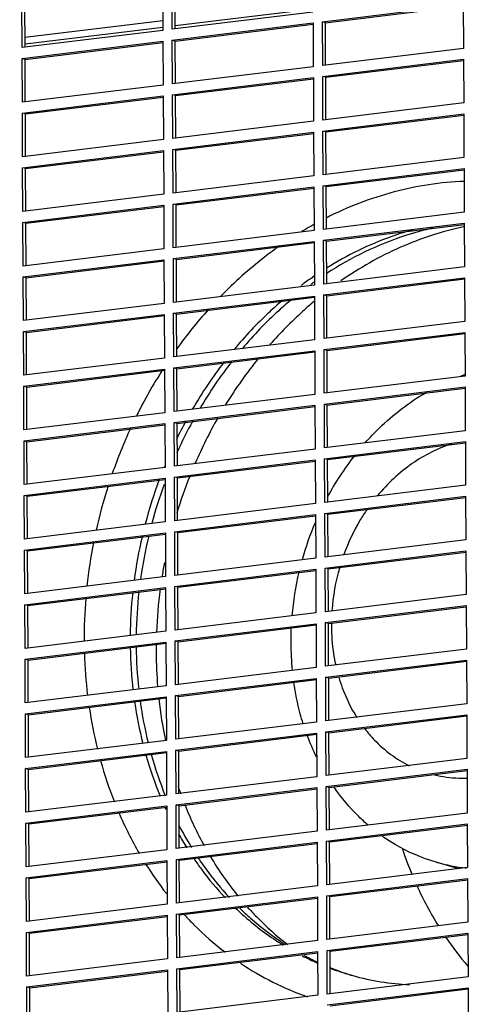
# Paper-space layout '45651_1_3' of a CAD drawing. Header units: millimetres. Extents: x -231 to 594, y 0 to 420.
# Tile 273 of 279: x 357 to 373, y 285 to 320. Entities that reach past the tile are written whole.
import ezdxf

# ---------------------------------------------------------------- set-up
doc = ezdxf.new("R2010")
doc.units = ezdxf.units.MM
doc.header["$LTSCALE"] = 32.67
doc.layers.get('0').update_dxf_attribs({"linetype": 'CONTINUOUS'})
doc.styles.get("Standard").update_dxf_attribs({"font": 'arial.ttf'})
doc.dimstyles.get("Standard").update_dxf_attribs({"dimtxt": 3.5, "dimasz": 2.5, "dimexe": 1, "dimexo": 0.0625, "dimtad": 1, "dimdsep": 46, "dimtxsty": 'STANDARD', "dimblk": '_FILLED', "dimblk1": '_FILLED', "dimblk2": '_FILLED', "dimcen": 0.09, "dimclrt": 5, "dimazin": 2, "dimtp": 0.01, "dimtm": 0.01, "dimtfac": 1, "dimtofl": 0, "dimtmove": 0, "dimatfit": 3, "dimldrblk": '_FILLED', "dimfxl": 1, "dimtolj": 1, "dimarcsym": 0})

# ---------------------------------------------------------------- blocks, each defined once
blk = doc.blocks.new('_FILLED')
at = {"color": 0, "linetype": 'BYBLOCK'}
blk.add_solid([(0, 0), (-1, 0.2), (-1, -0.2)], dxfattribs=at)

psp = doc.layouts.new('45651_1_3')

# ---------------------------------------------------------------- linework, layer by layer
at = {"color": 7, "linetype": 'CONTINUOUS'}
for p, q in [((362.349, 321.228), (362.356, 319.656)), ((362.694, 319.697), (362.686, 321.269)), ((357.291, 319.038), (357.283, 320.61)), ((362.8, 319.828), (367.759, 320.433)), ((368.099, 319.963), (373.164, 320.582)), ((373.164, 320.582), (373.172, 319.009)), ((357.396, 319.409), (362.355, 320.014)), ((367.759, 320.315), (362.694, 319.697)), ((362.356, 319.656), (357.291, 319.038)), ((357.398, 319.168), (362.356, 319.774)), ((362.696, 319.304), (367.761, 319.922)), ((367.761, 319.922), (367.769, 318.35)), ((368.107, 318.391), (368.099, 319.963)), ((368.206, 319.933), (368.099, 319.963)), ((357.293, 318.644), (362.358, 319.263)), ((362.358, 319.263), (362.366, 317.69)), ((362.704, 317.731), (362.696, 319.304)), ((362.803, 319.273), (362.696, 319.304)), ((373.172, 319.009), (368.107, 318.391)), ((357.301, 317.072), (357.293, 318.644)), ((357.4, 318.614), (357.293, 318.644)), ((368.109, 317.998), (373.174, 318.616)), ((373.174, 318.616), (373.182, 317.044)), ((367.769, 318.35), (362.704, 317.731)), ((362.706, 317.338), (367.771, 317.957)), ((367.771, 317.957), (367.779, 316.384)), ((368.116, 316.425), (368.109, 317.998)), ((368.216, 317.967), (368.109, 317.998)), ((362.366, 317.69), (357.301, 317.072)), ((357.303, 316.679), (362.368, 317.297)), ((362.368, 317.297), (362.376, 315.725)), ((362.714, 315.766), (362.706, 317.338)), ((362.813, 317.308), (362.706, 317.338)), ((373.182, 317.044), (368.116, 316.425)), ((357.311, 315.106), (357.303, 316.679)), ((357.41, 316.648), (357.303, 316.679)), ((368.118, 316.032), (373.184, 316.65)), ((373.184, 316.65), (373.191, 315.078)), ((367.779, 316.384), (362.714, 315.766)), ((362.376, 315.725), (357.311, 315.106)), ((362.715, 315.373), (367.781, 315.991)), ((367.781, 315.991), (367.788, 314.419)), ((368.126, 314.46), (368.118, 316.032)), ((368.226, 316.002), (368.118, 316.032)), ((362.723, 313.8), (362.715, 315.373)), ((362.823, 315.342), (362.715, 315.373)), ((357.312, 314.713), (362.378, 315.332)), ((362.378, 315.332), (362.386, 313.759)), ((373.191, 315.078), (368.126, 314.46)), ((357.32, 313.141), (357.312, 314.713)), ((357.42, 314.683), (357.312, 314.713)), ((368.128, 314.067), (373.193, 314.685)), ((373.193, 314.685), (373.201, 313.112)), ((367.788, 314.419), (362.723, 313.8)), ((362.725, 313.407), (367.79, 314.025)), ((367.79, 314.025), (367.798, 312.453)), ((368.136, 312.494), (368.128, 314.067)), ((368.235, 314.036), (368.128, 314.067)), ((362.386, 313.759), (357.32, 313.141)), ((357.322, 312.748), (362.387, 313.366)), ((362.387, 313.366), (362.395, 311.794)), ((362.733, 311.835), (362.725, 313.407)), ((362.832, 313.377), (362.725, 313.407)), ((373.201, 313.112), (368.136, 312.494)), ((357.33, 311.175), (357.322, 312.748)), ((357.429, 312.717), (357.322, 312.748)), ((368.138, 312.101), (373.203, 312.719)), ((373.203, 312.719), (373.211, 311.147)), ((367.798, 312.453), (362.733, 311.835)), ((362.735, 311.442), (367.8, 312.06)), ((367.8, 312.06), (367.808, 310.487)), ((368.146, 310.529), (368.138, 312.101)), ((368.245, 312.07), (368.138, 312.101)), ((362.395, 311.794), (357.33, 311.175)), ((357.332, 310.782), (362.397, 311.4)), ((362.397, 311.4), (362.405, 309.828)), ((362.743, 309.869), (362.735, 311.442)), ((362.842, 311.411), (362.735, 311.442)), ((373.211, 311.147), (368.146, 310.529)), ((357.34, 309.21), (357.332, 310.782)), ((357.439, 310.752), (357.332, 310.782)), ((367.808, 310.487), (362.743, 309.869)), ((368.148, 310.136), (373.213, 310.754)), ((373.213, 310.754), (373.221, 309.181)), ((362.745, 309.476), (367.81, 310.094)), ((367.81, 310.094), (367.818, 308.522)), ((368.155, 308.563), (368.148, 310.136)), ((368.255, 310.105), (368.148, 310.136)), ((362.405, 309.828), (357.34, 309.21)), ((357.342, 308.817), (362.407, 309.435)), ((362.407, 309.435), (362.415, 307.862)), ((362.752, 307.904), (362.745, 309.476)), ((362.852, 309.445), (362.745, 309.476)), ((373.221, 309.181), (368.155, 308.563)), ((357.349, 307.244), (357.342, 308.817)), ((357.449, 308.786), (357.342, 308.817)), ((368.157, 308.17), (373.223, 308.788)), ((373.223, 308.788), (373.23, 307.216)), ((367.818, 308.522), (362.752, 307.904)), ((362.754, 307.511), (367.82, 308.129)), ((367.82, 308.129), (367.827, 306.556)), ((368.165, 306.598), (368.157, 308.17)), ((368.264, 308.139), (368.157, 308.17)), ((362.415, 307.862), (357.349, 307.244)), ((357.351, 306.851), (362.417, 307.469)), ((362.417, 307.469), (362.424, 305.897)), ((362.762, 305.938), (362.754, 307.511)), ((362.862, 307.48), (362.754, 307.511)), ((373.23, 307.216), (368.165, 306.598)), ((373.212, 307.265), (373.228, 307.271)), ((373.214, 307.254), (373.23, 307.261)), ((357.359, 305.279), (357.351, 306.851)), ((357.459, 306.82), (357.351, 306.851)), ((367.827, 306.556), (362.762, 305.938)), ((368.167, 306.204), (373.232, 306.823)), ((373.232, 306.823), (373.24, 305.25)), ((362.764, 305.545), (367.829, 306.163)), ((367.829, 306.163), (367.837, 304.591)), ((368.175, 304.632), (368.167, 306.204)), ((368.274, 306.174), (368.167, 306.204)), ((362.424, 305.897), (357.359, 305.279)), ((357.361, 304.886), (362.426, 305.504)), ((362.426, 305.504), (362.434, 303.931)), ((362.772, 303.973), (362.764, 305.545)), ((362.871, 305.514), (362.764, 305.545)), ((373.24, 305.25), (368.175, 304.632)), ((357.369, 303.313), (357.361, 304.886)), ((357.468, 304.855), (357.361, 304.886)), ((368.177, 304.239), (373.242, 304.857)), ((373.242, 304.857), (373.25, 303.285)), ((367.837, 304.591), (362.772, 303.973)), ((362.774, 303.579), (367.839, 304.198)), ((367.839, 304.198), (367.847, 302.625)), ((368.184, 302.666), (368.177, 304.239)), ((368.284, 304.208), (368.177, 304.239)), ((362.434, 303.931), (357.369, 303.313)), ((362.413, 303.967), (362.404, 303.944)), ((362.434, 303.957), (362.426, 303.934)), ((357.371, 302.92), (362.436, 303.538)), ((362.436, 303.538), (362.444, 301.966)), ((362.782, 302.007), (362.774, 303.579)), ((362.881, 303.549), (362.774, 303.579)), ((373.25, 303.285), (368.184, 302.666)), ((357.379, 301.348), (357.371, 302.92)), ((357.478, 302.889), (357.371, 302.92)), ((367.847, 302.625), (362.782, 302.007)), ((368.186, 302.273), (373.252, 302.892)), ((373.252, 302.892), (373.259, 301.319)), ((368.194, 300.701), (368.186, 302.273)), ((368.294, 302.243), (368.186, 302.273)), ((362.444, 301.966), (357.379, 301.348)), ((362.783, 301.614), (367.849, 302.232)), ((367.849, 302.232), (367.856, 300.66)), ((357.38, 300.954), (362.446, 301.573)), ((362.446, 301.573), (362.454, 300)), ((362.791, 300.041), (362.783, 301.614)), ((362.891, 301.583), (362.783, 301.614)), ((373.259, 301.319), (368.194, 300.701)), ((357.388, 299.382), (357.38, 300.954)), ((357.488, 300.924), (357.38, 300.954)), ((368.196, 300.308), (373.261, 300.926)), ((373.261, 300.926), (373.269, 299.354)), ((367.856, 300.66), (362.791, 300.041)), ((362.793, 299.648), (367.858, 300.267)), ((367.858, 300.267), (367.866, 298.694)), ((368.204, 298.735), (368.196, 300.308)), ((368.303, 300.277), (368.196, 300.308)), ((362.454, 300), (357.388, 299.382)), ((362.332, 300.021), (362.327, 299.991)), ((362.36, 300.018), (362.354, 299.988)), ((357.39, 298.989), (362.455, 299.607)), ((362.455, 299.607), (362.463, 298.035)), ((362.801, 298.076), (362.793, 299.648)), ((362.9, 299.618), (362.793, 299.648)), ((373.269, 299.354), (368.204, 298.735)), ((357.398, 297.416), (357.39, 298.989)), ((357.497, 298.958), (357.39, 298.989)), ((368.206, 298.342), (373.271, 298.96)), ((373.271, 298.96), (373.279, 297.388)), ((367.866, 298.694), (362.801, 298.076)), ((362.463, 298.035), (357.398, 297.416)), ((362.803, 297.683), (367.868, 298.301)), ((367.868, 298.301), (367.876, 296.729)), ((368.214, 296.77), (368.206, 298.342)), ((368.313, 298.312), (368.206, 298.342)), ((359.524, 297.696), (359.524, 297.676)), ((359.524, 297.696), (359.526, 297.676)), ((362.811, 296.11), (362.803, 297.683)), ((362.91, 297.652), (362.803, 297.683)), ((357.4, 297.023), (362.465, 297.642)), ((362.465, 297.642), (362.473, 296.069)), ((373.279, 297.388), (368.214, 296.77)), ((357.408, 295.451), (357.4, 297.023)), ((357.507, 296.993), (357.4, 297.023)), ((368.216, 296.377), (373.281, 296.995)), ((373.281, 296.995), (373.289, 295.422)), ((367.876, 296.729), (362.811, 296.11)), ((362.813, 295.717), (367.878, 296.335)), ((367.878, 296.335), (367.886, 294.763)), ((368.223, 294.804), (368.216, 296.377)), ((368.323, 296.346), (368.216, 296.377)), ((362.473, 296.069), (357.408, 295.451)), ((357.41, 295.058), (362.475, 295.676)), ((362.475, 295.676), (362.483, 294.104)), ((362.82, 294.145), (362.813, 295.717)), ((362.92, 295.687), (362.813, 295.717)), ((373.289, 295.422), (368.223, 294.804)), ((357.417, 293.485), (357.41, 295.058)), ((357.517, 295.027), (357.41, 295.058)), ((368.225, 294.411), (373.291, 295.029)), ((373.291, 295.029), (373.298, 293.457)), ((367.886, 294.763), (362.82, 294.145)), ((362.483, 294.104), (357.417, 293.485)), ((362.822, 293.752), (367.888, 294.37)), ((367.888, 294.37), (367.895, 292.797)), ((368.233, 292.839), (368.225, 294.411)), ((368.332, 294.38), (368.225, 294.411)), ((362.83, 292.179), (362.822, 293.752)), ((362.93, 293.721), (362.822, 293.752)), ((357.419, 293.092), (362.485, 293.71)), ((362.485, 293.71), (362.492, 292.138)), ((373.298, 293.457), (368.233, 292.839)), ((357.427, 291.52), (357.419, 293.092)), ((357.527, 293.062), (357.419, 293.092)), ((368.235, 292.446), (373.3, 293.064)), ((373.3, 293.064), (373.308, 291.491)), ((367.895, 292.797), (362.83, 292.179)), ((362.832, 291.786), (367.897, 292.404)), ((367.897, 292.404), (367.905, 290.832)), ((368.243, 290.873), (368.235, 292.446)), ((368.342, 292.415), (368.235, 292.446)), ((362.492, 292.138), (357.427, 291.52)), ((357.429, 291.127), (362.494, 291.745)), ((362.443, 291.681), (362.457, 291.65)), ((362.466, 291.698), (362.479, 291.665)), ((362.494, 291.745), (362.502, 290.172)), ((362.84, 290.214), (362.832, 291.786)), ((362.939, 291.755), (362.832, 291.786)), ((373.308, 291.491), (368.243, 290.873)), ((357.437, 289.554), (357.429, 291.127)), ((357.536, 291.096), (357.429, 291.127)), ((368.245, 290.48), (373.31, 291.098)), ((373.31, 291.098), (373.318, 289.526)), ((367.905, 290.832), (362.84, 290.214)), ((362.842, 289.821), (367.907, 290.439)), ((367.907, 290.439), (367.915, 288.866)), ((368.252, 288.908), (368.245, 290.48)), ((368.352, 290.449), (368.245, 290.48)), ((362.502, 290.172), (357.437, 289.554)), ((357.439, 289.161), (362.504, 289.779)), ((362.504, 289.779), (362.512, 288.207)), ((362.85, 288.248), (362.842, 289.821)), ((362.949, 289.79), (362.842, 289.821)), ((373.318, 289.526), (368.252, 288.908)), ((373.01, 289.488), (372.195, 289.721)), ((357.447, 287.589), (357.439, 289.161)), ((357.546, 289.13), (357.439, 289.161)), ((367.915, 288.866), (362.85, 288.248)), ((368.254, 288.514), (373.32, 289.133)), ((373.32, 289.133), (373.327, 287.56)), ((362.851, 287.855), (367.917, 288.473)), ((367.917, 288.473), (367.924, 286.901)), ((368.262, 286.942), (368.254, 288.514)), ((368.362, 288.484), (368.254, 288.514)), ((362.512, 288.207), (357.447, 287.589)), ((357.448, 287.196), (362.514, 287.814)), ((362.514, 287.814), (362.522, 286.241)), ((362.859, 286.283), (362.851, 287.855)), ((362.959, 287.824), (362.851, 287.855)), ((373.327, 287.56), (368.262, 286.942)), ((357.456, 285.623), (357.448, 287.196)), ((357.556, 287.165), (357.448, 287.196)), ((368.264, 286.549), (373.329, 287.167)), ((373.329, 287.167), (373.337, 285.595)), ((367.924, 286.901), (362.859, 286.283)), ((362.861, 285.889), (367.926, 286.508)), ((367.926, 286.508), (367.934, 284.935)), ((368.272, 284.976), (368.264, 286.549)), ((368.371, 286.518), (368.264, 286.549)), ((362.522, 286.241), (357.456, 285.623)), ((357.458, 285.23), (362.523, 285.848)), ((362.523, 285.848), (362.531, 284.276)), ((362.869, 284.317), (362.861, 285.889)), ((362.968, 285.859), (362.861, 285.889)), ((373.337, 285.595), (368.272, 284.976)), ((357.466, 283.658), (357.458, 285.23)), ((357.565, 285.199), (357.458, 285.23)), ((367.934, 284.935), (362.869, 284.317)), ((368.274, 284.583), (373.339, 285.202)), ((373.339, 285.202), (373.347, 283.629))]:
    psp.add_line(p, q, dxfattribs=at)
at = {"color": 3, "linetype": 'CONTINUOUS'}
for p, q in [((362.801, 319.71), (362.794, 321.239)), ((357.398, 319.051), (357.391, 320.579)), ((368.206, 319.933), (373.17, 320.538)), ((362.803, 319.273), (367.767, 319.879)), ((368.214, 318.404), (368.206, 319.933)), ((362.811, 317.744), (362.803, 319.273)), ((357.4, 318.614), (362.364, 319.22)), ((357.408, 317.085), (357.4, 318.614)), ((368.216, 317.967), (373.179, 318.573)), ((362.813, 317.308), (367.776, 317.913)), ((368.223, 316.438), (368.216, 317.967)), ((357.41, 316.648), (362.373, 317.254)), ((362.82, 315.779), (362.813, 317.308)), ((357.418, 315.119), (357.41, 316.648)), ((368.226, 316.002), (373.189, 316.607)), ((362.823, 315.342), (367.786, 315.948)), ((368.233, 314.473), (368.226, 316.002)), ((357.42, 314.683), (362.383, 315.288)), ((362.83, 313.813), (362.823, 315.342)), ((357.427, 313.154), (357.42, 314.683)), ((368.235, 314.036), (373.199, 314.642)), ((362.832, 313.377), (367.796, 313.982)), ((368.243, 312.507), (368.235, 314.036)), ((357.429, 312.717), (362.393, 313.323)), ((362.84, 311.848), (362.832, 313.377)), ((357.437, 311.188), (357.429, 312.717)), ((368.245, 312.07), (373.208, 312.676)), ((362.842, 311.411), (367.805, 312.017)), ((368.253, 310.542), (368.245, 312.07)), ((357.439, 310.752), (362.402, 311.357)), ((362.85, 309.882), (362.842, 311.411)), ((357.447, 309.223), (357.439, 310.752)), ((368.255, 310.105), (373.218, 310.711)), ((362.852, 309.445), (367.815, 310.051)), ((368.262, 308.576), (368.255, 310.105)), ((357.449, 308.786), (362.412, 309.392)), ((362.859, 307.917), (362.852, 309.445)), ((357.456, 307.257), (357.449, 308.786)), ((368.264, 308.139), (373.228, 308.745)), ((362.862, 307.48), (367.825, 308.086)), ((368.272, 306.611), (368.264, 308.139)), ((357.459, 306.82), (362.422, 307.426)), ((362.869, 305.951), (362.862, 307.48)), ((357.466, 305.292), (357.459, 306.82)), ((368.274, 306.174), (373.238, 306.78)), ((368.282, 304.645), (368.274, 306.174)), ((362.871, 305.514), (367.835, 306.12)), ((357.468, 304.855), (362.432, 305.461)), ((362.879, 303.986), (362.871, 305.514)), ((357.476, 303.326), (357.468, 304.855)), ((368.284, 304.208), (373.247, 304.814)), ((362.881, 303.549), (367.844, 304.155)), ((368.291, 302.68), (368.284, 304.208)), ((357.478, 302.889), (362.441, 303.495)), ((362.888, 302.02), (362.881, 303.549)), ((357.486, 301.361), (357.478, 302.889)), ((368.294, 302.243), (373.257, 302.848)), ((362.891, 301.583), (367.854, 302.189)), ((368.301, 300.714), (368.294, 302.243)), ((362.898, 300.054), (362.891, 301.583)), ((357.488, 300.924), (362.451, 301.53)), ((357.495, 299.395), (357.488, 300.924)), ((368.303, 300.277), (373.267, 300.883)), ((362.9, 299.618), (367.864, 300.223)), ((368.311, 298.748), (368.303, 300.277)), ((357.497, 298.958), (362.461, 299.564)), ((362.908, 298.089), (362.9, 299.618)), ((357.505, 297.429), (357.497, 298.958)), ((368.313, 298.312), (373.276, 298.917)), ((362.91, 297.652), (367.873, 298.258)), ((368.321, 296.783), (368.313, 298.312)), ((362.918, 296.123), (362.91, 297.652)), ((357.507, 296.993), (362.47, 297.598)), ((357.515, 295.464), (357.507, 296.993)), ((368.323, 296.346), (373.286, 296.952)), ((362.92, 295.687), (367.883, 296.292)), ((368.33, 294.817), (368.323, 296.346)), ((357.517, 295.027), (362.48, 295.633)), ((362.927, 294.158), (362.92, 295.687)), ((357.524, 293.498), (357.517, 295.027)), ((368.332, 294.38), (373.296, 294.986)), ((362.93, 293.721), (367.893, 294.327)), ((368.34, 292.852), (368.332, 294.38)), ((357.527, 293.062), (362.49, 293.667)), ((362.937, 292.192), (362.93, 293.721)), ((357.534, 291.533), (357.527, 293.062)), ((368.342, 292.415), (373.306, 293.021)), ((362.939, 291.755), (367.903, 292.361)), ((368.35, 290.886), (368.342, 292.415)), ((357.536, 291.096), (362.5, 291.702)), ((362.947, 290.227), (362.939, 291.755)), ((357.544, 289.567), (357.536, 291.096)), ((368.352, 290.449), (373.315, 291.055)), ((362.949, 289.79), (367.912, 290.396)), ((368.359, 288.921), (368.352, 290.449)), ((357.546, 289.13), (362.509, 289.736)), ((362.956, 288.261), (362.949, 289.79)), ((357.554, 287.602), (357.546, 289.13)), ((368.362, 288.484), (373.325, 289.09)), ((368.369, 286.955), (368.362, 288.484)), ((362.959, 287.824), (367.922, 288.43)), ((357.556, 287.165), (362.519, 287.771)), ((362.966, 286.296), (362.959, 287.824)), ((357.563, 285.636), (357.556, 287.165)), ((368.371, 286.518), (373.335, 287.124)), ((362.968, 285.859), (367.932, 286.465)), ((368.379, 284.99), (368.371, 286.518)), ((357.565, 285.199), (362.529, 285.805)), ((362.976, 284.33), (362.968, 285.859)), ((357.573, 283.671), (357.565, 285.199)), ((368.381, 284.553), (373.344, 285.158))]:
    psp.add_line(p, q, dxfattribs=at)
at = {"color": 7, "linetype": 'CONTINUOUS'}
for centre, radius, start, end in [((374.4, 300.78), 13.603, 119.4321, 121.203), ((374.333, 300.897), 13.468, 119.0579, 119.4295), ((375.398, 301.938), 10.874, 101.6411, 101.8262), ((375.186, 299.993), 13.098, 124.3534, 125.1144), ((375.285, 299.853), 13.27, 125.1165, 126.8633), ((375.493, 299.801), 13.258, 125.6953, 126.1149), ((375.469, 299.834), 13.218, 125.5135, 125.6952), ((376.257, 298.6), 16.481, 138.111, 144.4042), ((377.027, 298.137), 15.726, 142.4913, 149.854), ((377.207, 298.1), 15.683, 142.0535, 149.4826), ((378.149, 297.881), 15.879, 141.0312, 148.4535), ((377.174, 297.968), 17.596, 147.4209, 153.6024), ((375.667, 300.189), 7.489, 109.1341, 110.1916), ((377.613, 297.792), 16.405, 151.6731, 154.1745), ((377.859, 297.713), 16.442, 151.3068, 155.7772), ((378.911, 297.415), 16.773, 150.3782, 156.5863), ((377.635, 297.743), 18.109, 155.2308, 160.7506), ((377.52, 297.875), 10.503, 141.936, 151.7554), ((377.975, 297.636), 16.8, 159.616, 165.354), ((378.189, 297.575), 16.8, 160.0154, 165.0411), ((379.226, 297.28), 17.115, 158.3049, 163.0205), ((377.766, 297.696), 18.247, 162.249, 167.4232), ((378.019, 297.624), 11.062, 157.0503, 164.3725), ((377.562, 297.737), 18.04, 168.8577, 173.8892), ((377.866, 297.661), 16.688, 166.9168, 172.4167), ((378.094, 297.597), 16.702, 166.6033, 172.1062), ((379.146, 297.293), 17.035, 169.1097, 170.7854), ((377.934, 297.641), 10.976, 166.7465, 175.0326), ((375.84, 298.247), 7.42, 163.68, 175.9861), ((377.475, 297.706), 16.295, 173.9517, 179.3932), ((377.716, 297.643), 16.322, 173.6439, 179.0796), ((378.861, 297.332), 16.747, 172.4179, 177.7286), ((377.105, 297.778), 17.581, 175.307, 180.2689), ((377.555, 297.67), 10.596, 177.4047, 180.2775), ((375.493, 298.269), 7.073, 179.5497, 180.2828), ((376.786, 297.705), 15.606, 180.9689, 186.5691), ((377.032, 297.646), 15.637, 180.6534, 186.2454), ((378.408, 297.348), 16.293, 179.2703, 180.2824), ((377.297, 297.667), 10.338, 180.2704, 185.8156), ((376.399, 297.766), 16.874, 181.7883, 186.955), ((378.172, 297.345), 16.057, 180.275, 184.7017), ((377.421, 297.271), 15.303, 186.2798, 191.9507), ((375.539, 297.652), 16.006, 188.4798, 193.9492), ((375.925, 297.596), 14.737, 188.2051, 194.1667), ((376.178, 297.541), 14.777, 187.8777, 193.8184), ((375.683, 297.289), 8.673, 200.3284, 205.7789), ((374.919, 297.332), 13.697, 195.9418, 202.4948), ((375.176, 297.285), 13.742, 195.5891, 202.119), ((374.539, 297.397), 14.975, 195.5693, 201.5524), ((376.082, 296.934), 13.92, 198.8133, 199.765), ((376.01, 296.908), 13.843, 199.7657, 199.947), ((374.19, 297.036), 12.91, 204.6576, 204.8418), ((375.393, 296.661), 13.179, 201.7831, 208.7775), ((373.48, 296.968), 13.832, 203.3397, 210.0857), ((373.899, 296.719), 12.344, 207.3121, 211.5814), ((373.568, 296.712), 12.208, 209.2483, 212.0429), ((374.386, 296.094), 12.023, 210.9255, 219.1737), ((384.011, 294.559), 13.746, 198.5131, 202.6116), ((372.567, 296.434), 12.774, 212.1311, 217.8708), ((373.949, 295.861), 6.385, 254.0528, 264.0305), ((383.171, 294.191), 12.828, 204.5463, 211.8234), ((382.275, 293.628), 11.77, 214.2, 220.5002), ((371.815, 295.026), 9.746, 242.8386, 246.425), ((372.044, 294.995), 9.78, 241.9237, 245.0073), ((371.105, 294.936), 10.665, 236.0401, 250.5866), ((371.984, 294.86), 9.633, 247.9602, 252.7027), ((371.769, 294.918), 9.629, 249.3519, 254.0289), ((371.651, 294.508), 9.202, 254.0295, 254.4744), ((371.982, 294.853), 9.624, 252.7044, 253.1276), ((371.684, 294.654), 9.352, 254.5159, 267.2126)]:
    psp.add_arc(centre, radius, start, end, dxfattribs=at)
for points, knots in [([(373.196, 314.221), (372.349, 314.191), (370.63, 313.929), (369.011, 313.3), (368.23, 312.904)], [0, 0, 0, 0, 0.491957, 1, 1, 1, 1]), ([(372.077, 312.543), (371.744, 312.469), (370.399, 312.1), (369.128, 311.478), (368.246, 310.903)], [0, 0, 0, 0, 0.244834, 1, 1, 1, 1]), ([(373.169, 312.581), (372.393, 312.418), (370.845, 311.913), (369.432, 311.108), (368.758, 310.638)], [0, 0, 0, 0, 0.491244, 1, 1, 1, 1]), ([(371.409, 312.493), (371.136, 312.419), (370.033, 312.075), (368.986, 311.563), (368.247, 311.102)], [0, 0, 0, 0, 0.245607, 1, 1, 1, 1]), ([(366.566, 311.902), (366.378, 311.77), (365.628, 311.216), (364.931, 310.591), (364.441, 310.089)], [0, 0, 0, 0, 0.246924, 1, 1, 1, 1]), ([(366.644, 309.924), (366.489, 309.792), (365.877, 309.245), (365.313, 308.645), (364.918, 308.169)], [0, 0, 0, 0, 0.247339, 1, 1, 1, 1]), ([(366.992, 309.976), (366.834, 309.844), (366.205, 309.295), (365.625, 308.691), (365.219, 308.212)], [0, 0, 0, 0, 0.247256, 1, 1, 1, 1]), ([(367.801, 309.905), (367.66, 309.787), (367.101, 309.299), (366.579, 308.768), (366.211, 308.349)], [0, 0, 0, 0, 0.247575, 1, 1, 1, 1]), ([(369.64, 304.817), (369.801, 304.998), (370.456, 305.683), (371.217, 306.269), (371.826, 306.625)], [0, 0, 0, 0, 0.255697, 1, 1, 1, 1]), ([(372.769, 304.78), (372.258, 304.619), (371.258, 304.114), (370.443, 303.352), (370.082, 302.917)], [0, 0, 0, 0, 0.486842, 1, 1, 1, 1]), ([(369.706, 302.421), (369.62, 302.296), (369.29, 301.781), (369.027, 301.224), (368.869, 300.792)], [0, 0, 0, 0, 0.248048, 1, 1, 1, 1]), ([(368.42, 298.234), (368.421, 298.113), (368.435, 297.635), (368.499, 297.158), (368.576, 296.809)], [0, 0, 0, 0, 0.25281, 1, 1, 1, 1]), ([(368.685, 296.383), (368.724, 296.253), (368.89, 295.748), (369.124, 295.265), (369.336, 294.93)], [0, 0, 0, 0, 0.255088, 1, 1, 1, 1]), ([(367.405, 294.701), (367.367, 294.821), (367.224, 295.31), (367.121, 295.811), (367.066, 296.191)], [0, 0, 0, 0, 0.247437, 1, 1, 1, 1]), ([(369.619, 294.524), (369.729, 294.382), (370.184, 293.852), (370.759, 293.423), (371.225, 293.193)], [0, 0, 0, 0, 0.256249, 1, 1, 1, 1]), ([(372.127, 292.865), (372.414, 292.797), (372.808, 292.744), (373.202, 292.746), (373.301, 292.749)], [0, 0, 0, 0, 0.748131, 1, 1, 1, 1]), ([(369.741, 291.053), (369.627, 291.152), (369.176, 291.566), (368.779, 292.039), (368.515, 292.418)], [0, 0, 0, 0, 0.246721, 1, 1, 1, 1]), ([(372.195, 289.721), (371.678, 289.869), (371.007, 290.158), (370.402, 290.549), (370.254, 290.654)], [0, 0, 0, 0, 0.747669, 1, 1, 1, 1]), ([(363.64, 289.854), (363.724, 289.729), (364.066, 289.24), (364.447, 288.777), (364.75, 288.45)], [0, 0, 0, 0, 0.252553, 1, 1, 1, 1]), ([(363.479, 289.837), (363.565, 289.712), (363.913, 289.223), (364.299, 288.761), (364.608, 288.435)], [0, 0, 0, 0, 0.252558, 1, 1, 1, 1]), ([(365.39, 288.119), (365.502, 287.994), (365.956, 287.507), (366.455, 287.062), (366.849, 286.758)], [0, 0, 0, 0, 0.252508, 1, 1, 1, 1]), ([(363.125, 287.834), (363.239, 287.71), (363.703, 287.227), (364.208, 286.784), (364.605, 286.48)], [0, 0, 0, 0, 0.252332, 1, 1, 1, 1]), ([(364.975, 288.065), (365.107, 287.939), (365.641, 287.453), (366.225, 287.023), (366.684, 286.739)], [0, 0, 0, 0, 0.252469, 1, 1, 1, 1]), ([(365.115, 288.076), (365.243, 287.952), (365.76, 287.471), (366.326, 287.042), (366.77, 286.758)], [0, 0, 0, 0, 0.25246, 1, 1, 1, 1])]:
    psp.add_open_spline(points, degree=3, knots=knots, dxfattribs=at)

# ---------------------------------------------------------------- leaders
at = {"color": 2, "linetype": 'CONTINUOUS'}
psp.add_leader([(365.091, 271.118), (320.8, 288.027), (316.8, 288.027)], dimstyle='STANDARD', override={"dimtad": 0}, dxfattribs=at)

doc.saveas('drawing.dxf')
